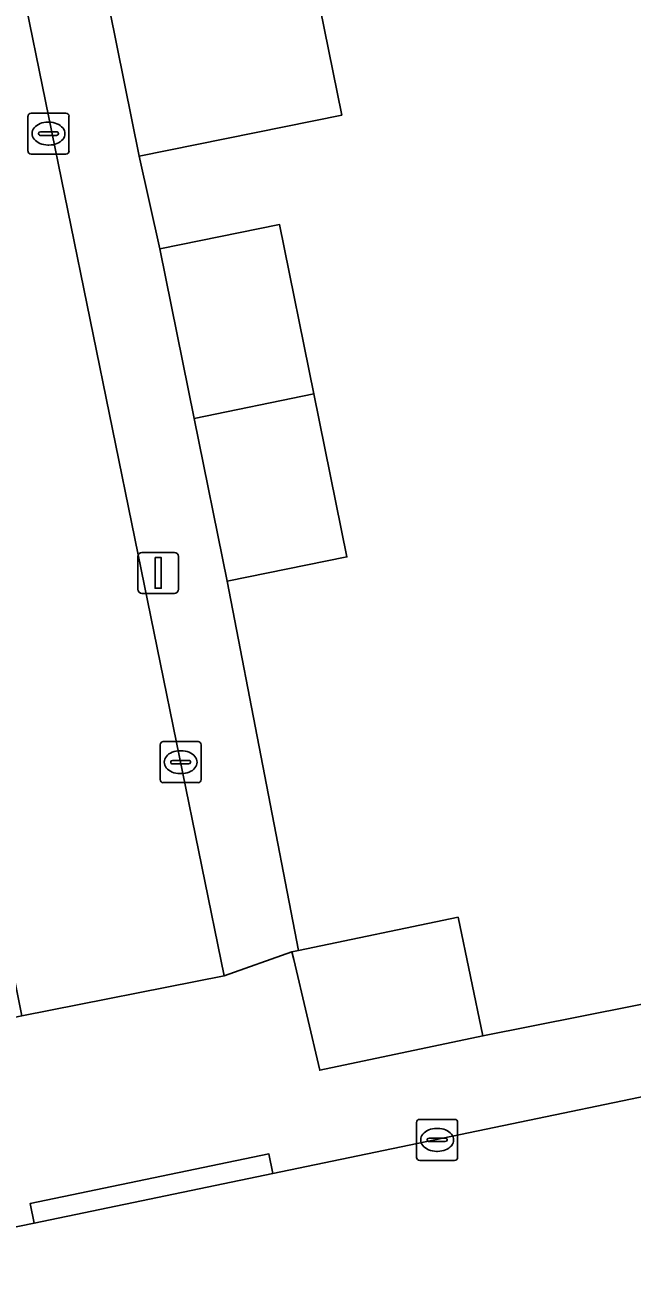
# Model space of a CAD drawing. Extents: x 162879 to 165540, y 384011 to 385181.
# Drawn here: x 164035.4 to 164050.23, y 384200.41 to 384230.78 of the extents above; entities that cross this region are included whole.
import ezdxf

# ---------------------------------------------------------------- set-up
doc = ezdxf.new("R2010")
doc.units = 0
for name, color, linetype in [('IMGEO_Erf', 7, 'Continuous'), ('IMGEO_Kolk', 7, 'Continuous'), ('IMGEO_Lichtmast', 7, 'Continuous'), ('IMGEO_Pand', 7, 'Continuous'), ('IMGEO_Rijbaan_lokaal_open', 7, 'Continuous'), ('IMGEO_Voetpad_open', 7, 'Continuous')]:
    doc.layers.add(name, color=color, linetype=linetype)

msp = doc.modelspace()

# ---------------------------------------------------------------- linework, layer by layer
at = {"layer": 'IMGEO_Erf'}
msp.add_lwpolyline([(164052.118, 384233.754), (164049.202, 384233.149), (164048.922, 384234.494), (164047.844, 384239.376), (164039.508, 384237.731), (164040.168, 384234.53), (164041.861, 384234.874), (164043.137, 384228.582), (164038.195, 384227.579), (164038.695, 384225.317), (164041.619, 384225.91), (164042.456, 384221.783), (164043.264, 384217.802), (164040.34, 384217.209), (164042.081, 384208.2), (164045.976, 384209.014), (164046.584, 384206.117), (164064.975, 384209.771)], dxfattribs=at)
at = {"layer": 'IMGEO_Kolk'}
for p, q in [((164035.478, 384227.703), (164035.478, 384228.555)), ((164035.553, 384228.629), (164036.405, 384228.629)), ((164036.479, 384228.555), (164036.479, 384227.703)), ((164035.78, 384228.172), (164036.178, 384228.172)), ((164035.966, 384228.409), (164035.991, 384228.409)), ((164035.737, 384228.123), (164035.737, 384228.135)), ((164036.175, 384228.086), (164035.777, 384228.086)), ((164035.989, 384227.849), (164035.964, 384227.849)), ((164036.221, 384228.135), (164036.221, 384228.123)), ((164036.405, 384227.629), (164035.553, 384227.629)), ((164038.779, 384213.296), (164039.631, 384213.296)), ((164038.704, 384212.37), (164038.704, 384213.222)), ((164039.192, 384213.076), (164039.217, 384213.076)), ((164039.705, 384213.222), (164039.705, 384212.37)), ((164038.963, 384212.79), (164038.963, 384212.802)), ((164039.401, 384212.753), (164039.003, 384212.753)), ((164039.006, 384212.839), (164039.404, 384212.839)), ((164039.447, 384212.802), (164039.447, 384212.79)), ((164039.215, 384212.516), (164039.19, 384212.516)), ((164039.631, 384212.296), (164038.779, 384212.296)), ((164044.966, 384203.156), (164044.966, 384204.008)), ((164045.041, 384204.082), (164045.893, 384204.082)), ((164045.454, 384203.862), (164045.479, 384203.862)), ((164045.967, 384204.008), (164045.967, 384203.156)), ((164045.225, 384203.576), (164045.225, 384203.588)), ((164045.663, 384203.539), (164045.265, 384203.539)), ((164045.268, 384203.625), (164045.666, 384203.625)), ((164045.709, 384203.588), (164045.709, 384203.576)), ((164045.477, 384203.302), (164045.452, 384203.302)), ((164045.893, 384203.082), (164045.041, 384203.082))]:
    msp.add_line(p, q, dxfattribs=at)
for points in [[(164035.478, 384227.703), (164035.478, 384228.555)], [(164035.553, 384228.629), (164036.405, 384228.629)], [(164036.479, 384228.555), (164036.479, 384227.703)], [(164036.405, 384227.629), (164035.553, 384227.629)], [(164038.779, 384213.296), (164039.631, 384213.296)], [(164038.704, 384212.37), (164038.704, 384213.222)], [(164039.705, 384213.222), (164039.705, 384212.37)], [(164039.631, 384212.296), (164038.779, 384212.296)], [(164044.966, 384203.156), (164044.966, 384204.008)], [(164045.041, 384204.082), (164045.893, 384204.082)], [(164045.967, 384204.008), (164045.967, 384203.156)], [(164045.893, 384203.082), (164045.041, 384203.082)]]:
    msp.add_lwpolyline(points, dxfattribs=at)
for centre, radius, start, end in [((164035.555, 384228.553), 0.0765, 91.552, 178.448), ((164035.555, 384228.553), 0.0765, 91.552, 178.448), ((164036.403, 384228.553), 0.0765, 1.552, 88.448), ((164036.403, 384228.553), 0.0765, 1.552, 88.448), ((164035.777, 384228.132), 0.0403, 85.8775, 175.7526), ((164036.182, 384228.134), 0.0386, 1.7309, 96.639), ((164035.774, 384228.122), 0.0366, 178.938, 274.7102), ((164036.178, 384228.129), 0.043, 264.8664, 352.4533), ((164035.555, 384227.705), 0.0765, 181.552, 268.448), ((164035.555, 384227.705), 0.0765, 181.552, 268.448), ((164036.403, 384227.705), 0.0765, 271.552, 358.448), ((164036.403, 384227.705), 0.0765, 271.552, 358.448), ((164038.781, 384213.22), 0.0765, 91.552, 178.448), ((164038.781, 384213.22), 0.0765, 91.552, 178.448), ((164039.629, 384213.22), 0.0765, 1.552, 88.448), ((164039.629, 384213.22), 0.0765, 1.552, 88.448), ((164039.003, 384212.799), 0.0403, 85.8775, 175.7526), ((164039, 384212.789), 0.0366, 178.938, 274.7102), ((164039.404, 384212.796), 0.043, 264.8664, 352.4533), ((164039.408, 384212.801), 0.0386, 1.7309, 96.639), ((164038.781, 384212.372), 0.0765, 181.552, 268.448), ((164038.781, 384212.372), 0.0765, 181.552, 268.448), ((164039.629, 384212.372), 0.0765, 271.552, 358.448), ((164039.629, 384212.372), 0.0765, 271.552, 358.448), ((164045.043, 384204.006), 0.0765, 91.552, 178.448), ((164045.043, 384204.006), 0.0765, 91.552, 178.448), ((164045.891, 384204.006), 0.0765, 1.552, 88.448), ((164045.891, 384204.006), 0.0765, 1.552, 88.448), ((164045.265, 384203.585), 0.0403, 85.8775, 175.7526), ((164045.262, 384203.575), 0.0366, 178.938, 274.7102), ((164045.666, 384203.582), 0.043, 264.8664, 352.4533), ((164045.67, 384203.587), 0.0386, 1.7309, 96.639), ((164045.043, 384203.158), 0.0765, 181.552, 268.448), ((164045.043, 384203.158), 0.0765, 181.552, 268.448), ((164045.891, 384203.158), 0.0765, 271.552, 358.448), ((164045.891, 384203.158), 0.0765, 271.552, 358.448)]:
    msp.add_arc(centre, radius, start, end, dxfattribs=at)
for centre, major_axis, ratio, start_param, end_param in [((164035.965, 384228.129), (-0.387, 0.002), 0.722429, 4.712389, 7.853982), ((164035.99, 384228.129), (-0.39, 0.002), 0.717154, 1.570796, 4.712389), ((164039.191, 384212.796), (-0.387, 0.002), 0.722429, 4.712389, 7.853982), ((164039.216, 384212.796), (-0.39, 0.002), 0.717154, 1.570796, 4.712389), ((164045.453, 384203.582), (-0.387, 0.002), 0.722429, 4.712389, 7.853982), ((164045.478, 384203.582), (-0.39, 0.002), 0.717154, 1.570796, 4.712389)]:
    msp.add_ellipse(centre, major_axis=major_axis, ratio=ratio, start_param=start_param, end_param=end_param, dxfattribs=at)
at = {"layer": 'IMGEO_Lichtmast'}
for p, q in [((164038.261, 384217.913), (164039.051, 384217.913)), ((164039.051, 384217.913), (164038.261, 384217.913)), ((164038.161, 384217.013), (164038.161, 384217.813)), ((164038.161, 384217.813), (164038.161, 384217.013)), ((164039.151, 384217.813), (164039.151, 384217.013)), ((164039.151, 384217.013), (164039.151, 384217.813)), ((164039.051, 384216.913), (164038.261, 384216.913)), ((164038.261, 384216.913), (164039.051, 384216.913))]:
    msp.add_line(p, q, dxfattribs=at)
msp.add_lwpolyline([(164038.581, 384217.788), (164038.731, 384217.788), (164038.731, 384217.038), (164038.581, 384217.038), (164038.581, 384217.788)], dxfattribs=at)
for centre, start, end in [((164038.261, 384217.813), 90, 180), ((164038.261, 384217.813), 90, 180), ((164039.051, 384217.813), 0, 90), ((164039.051, 384217.813), 360, 90), ((164038.261, 384217.013), 180, 270), ((164038.261, 384217.013), 180, 270), ((164039.051, 384217.013), 270, 0), ((164039.051, 384217.013), 270, 0)]:
    msp.add_arc(centre, 0.1, start, end, dxfattribs=at)
at = {"layer": 'IMGEO_Pand'}
for points in [[(164040.168, 384234.53), (164036.919, 384233.871), (164038.195, 384227.579), (164043.137, 384228.582), (164041.861, 384234.874)], [(164042.456, 384221.783), (164041.619, 384225.91), (164038.695, 384225.317), (164039.535, 384221.177)], [(164042.456, 384221.783), (164039.535, 384221.177), (164040.34, 384217.209), (164043.264, 384217.802)], [(164046.584, 384206.117), (164045.976, 384209.014), (164042.081, 384208.2), (164041.92, 384208.166), (164041.964, 384207.981), (164042.602, 384205.282)]]:
    msp.add_lwpolyline(points, close=True, dxfattribs=at)
at = {"layer": 'IMGEO_Rijbaan_lokaal_open'}
for points in [[(164030.221, 384231.993), (164030.966, 384228.287), (164035.326, 384206.609), (164040.268, 384207.587), (164034.815, 384234.262)], [(164087.037, 384212.228), (164041.457, 384202.763), (164035.631, 384201.554), (164034.909, 384201.404), (164003.053, 384194.788), (164000, 384194.155), (163998.457, 384193.852)]]:
    msp.add_lwpolyline(points, dxfattribs=at)
at = {"layer": 'IMGEO_Voetpad_open'}
for points in [[(164034.815, 384234.262), (164040.268, 384207.587), (164041.92, 384208.166), (164042.081, 384208.2), (164040.34, 384217.209), (164039.535, 384221.177), (164038.695, 384225.317), (164038.195, 384227.579), (164036.919, 384233.871)], [(164034.909, 384201.404), (164035.631, 384201.554), (164035.534, 384202.034), (164041.36, 384203.241), (164041.457, 384202.763), (164087.037, 384212.228)], [(164064.975, 384209.771), (164046.584, 384206.117), (164042.602, 384205.282), (164041.964, 384207.981), (164041.92, 384208.166), (164040.268, 384207.587), (164035.326, 384206.609), (164001.432, 384199.492), (164001.949, 384196.619), (164000, 384196.214), (163999.82, 384196.177), (163998.128, 384195.926)]]:
    msp.add_lwpolyline(points, dxfattribs=at)
msp.add_lwpolyline([(164041.457, 384202.763), (164041.36, 384203.241), (164035.534, 384202.034), (164035.631, 384201.554)], close=True, dxfattribs=at)

doc.saveas('drawing.dxf')
